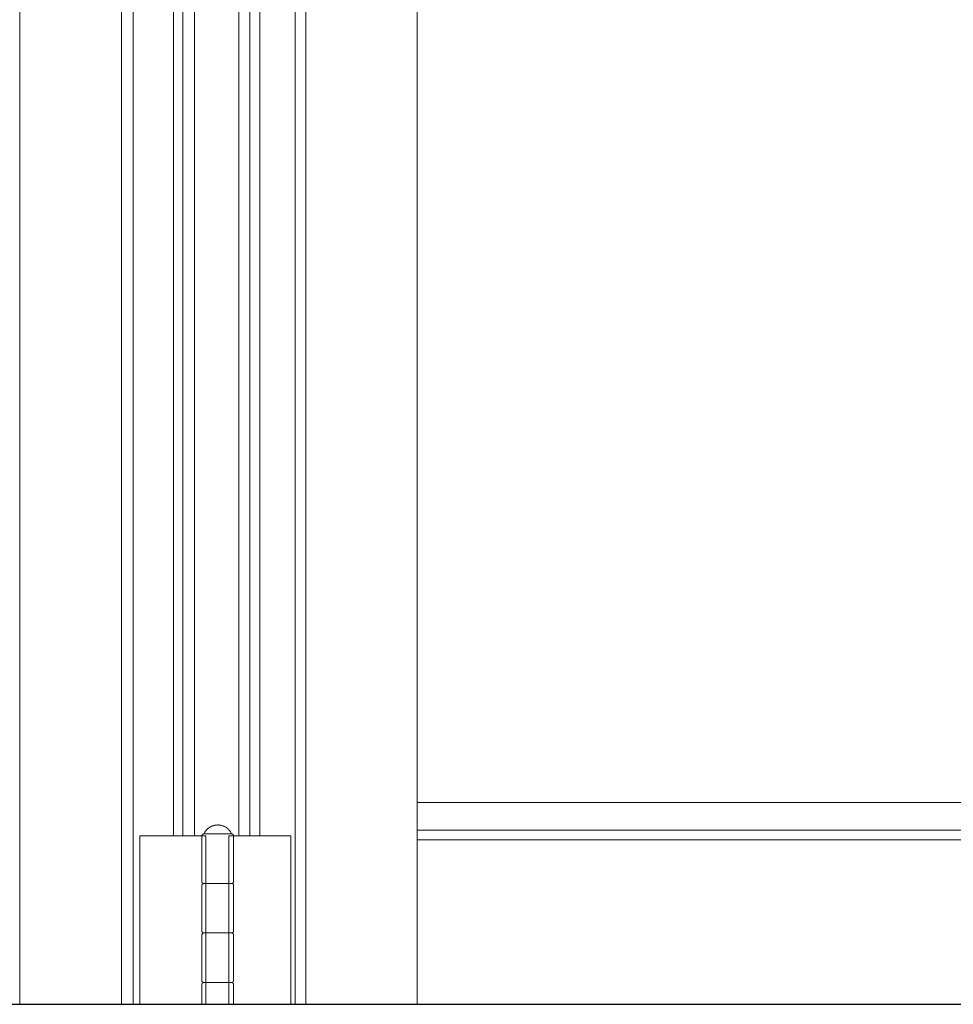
# Model space of a CAD drawing. Header units: inches. Extents: x 424 to 2043, y -237 to 445.
# Tile 643 of 656: x 852.118 to 852.589, y 216.697 to 217.194. Entities that reach past the tile are written whole.
import ezdxf

# ---------------------------------------------------------------- set-up
doc = ezdxf.new("R2010")
doc.units = ezdxf.units.IN
doc.header["$MEASUREMENT"] = 0
doc.layers.add('A-DOOR', color=31, linetype='Continuous', lineweight=9)
doc.layers.add('A-GENM', color=13, linetype='Continuous', lineweight=9)

# ---------------------------------------------------------------- blocks, each defined once
blk = doc.blocks.new('Generic Models 1 - Generic Models 1-135348-Section 1')
at = {"layer": 'A-GENM', "lineweight": 25}
blk.add_line((-144.43067, 1.6), (-119.66777, 1.6), dxfattribs=at)
blk = doc.blocks.new('5-panel_Bi-fold_external_door_10806 - Type 1-225860-Section 1')
at = {"layer": 'A-DOOR'}
for p, q in [((-124.76901, 1.6), (-124.76901, 4.33776)), ((-124.71766, 1.6), (-124.71766, 4.33776)), ((-124.71176, 4.33776), (-124.71176, 1.6)), ((-124.63001, 1.6), (-124.63001, 4.33776)), ((-124.6246, 4.33776), (-124.6246, 1.6)), ((-124.56857, 4.33776), (-124.56857, 1.6)), ((-124.69143, 1.685), (-124.69143, 4.25)), ((-124.6867, 1.685), (-124.6867, 4.25)), ((-124.6808, 1.685), (-124.6808, 4.25)), ((-124.65838, 4.25), (-124.65838, 1.685)), ((-124.65297, 4.25), (-124.65297, 1.685)), ((-124.64781, 4.25), (-124.64781, 1.685)), ((-124.56857, 1.70176), (-123.96726, 1.70176)), ((-124.70841, 1.685), (-124.70672, 1.685)), ((-124.70841, 1.6), (-124.70841, 1.685)), ((-124.70672, 1.685), (-124.7046, 1.685)), ((-124.7046, 1.685), (-124.69302, 1.685)), ((-124.69302, 1.685), (-124.69069, 1.685)), ((-124.69069, 1.685), (-124.68836, 1.685)), ((-124.68836, 1.685), (-124.6867, 1.685)), ((-124.6867, 1.685), (-124.6808, 1.685)), ((-124.6808, 1.685), (-124.67517, 1.685)), ((-124.6771, 1.685), (-124.6771, 1.662)), ((-124.67531, 1.686), (-124.66941, 1.686)), ((-124.67517, 1.685), (-124.67517, 1.6)), ((-124.66941, 1.686), (-124.66289, 1.686)), ((-124.66351, 1.685), (-124.65838, 1.685)), ((-124.66351, 1.6), (-124.66351, 1.685)), ((-124.6611, 1.662), (-124.6611, 1.685)), ((-124.65838, 1.685), (-124.65297, 1.685)), ((-124.65297, 1.685), (-124.65143, 1.685)), ((-124.65143, 1.685), (-124.64913, 1.685)), ((-124.64913, 1.685), (-124.64683, 1.685)), ((-124.64683, 1.685), (-124.63622, 1.685)), ((-124.63622, 1.685), (-124.6341, 1.685)), ((-124.6341, 1.685), (-124.63225, 1.685)), ((-124.63225, 1.685), (-124.63225, 1.6)), ((-124.56857, 1.68791), (-123.9579, 1.68791)), ((-124.56857, 1.68294), (-123.95784, 1.68294)), ((-124.6771, 1.66), (-124.6771, 1.637)), ((-124.67531, 1.661), (-124.66879, 1.661)), ((-124.66941, 1.661), (-124.67523, 1.661)), ((-124.66427, 1.661), (-124.66941, 1.661)), ((-124.66879, 1.661), (-124.66328, 1.661)), ((-124.6611, 1.637), (-124.6611, 1.66)), ((-124.6771, 1.635), (-124.6771, 1.612)), ((-124.67531, 1.636), (-124.66879, 1.636)), ((-124.66941, 1.636), (-124.67523, 1.636)), ((-124.66427, 1.636), (-124.66941, 1.636)), ((-124.66879, 1.636), (-124.66328, 1.636)), ((-124.6611, 1.612), (-124.6611, 1.635)), ((-124.6771, 1.61), (-124.6771, 1.6)), ((-124.67531, 1.611), (-124.66879, 1.611)), ((-124.66941, 1.611), (-124.67523, 1.611)), ((-124.66427, 1.611), (-124.66941, 1.611)), ((-124.66879, 1.611), (-124.66328, 1.611)), ((-124.6611, 1.6), (-124.6611, 1.61))]:
    blk.add_line(p, q, dxfattribs=at)
at = {"layer": 'A-DOOR', "flags": 128}
for points in [[(-124.6761, 1.686), (-124.67597, 1.68628), (-124.67582, 1.68655), (-124.67567, 1.68682), (-124.6755, 1.68707), (-124.67532, 1.68733), (-124.67514, 1.68757), (-124.67494, 1.68781), (-124.67474, 1.68804), (-124.67453, 1.68826), (-124.6743, 1.68847), (-124.67407, 1.68868), (-124.67383, 1.68887), (-124.67359, 1.68906), (-124.67333, 1.68923), (-124.67307, 1.68939), (-124.67281, 1.68955), (-124.67253, 1.68969), (-124.67226, 1.68982), (-124.67197, 1.68994), (-124.67168, 1.69005), (-124.67139, 1.69015), (-124.6711, 1.69024), (-124.6708, 1.69031), (-124.6705, 1.69037), (-124.67019, 1.69042), (-124.66989, 1.69046), (-124.66958, 1.69048), (-124.66927, 1.6905), (-124.6691, 1.6905)], [(-124.6691, 1.6905), (-124.66879, 1.69049), (-124.66848, 1.69048), (-124.66818, 1.69044), (-124.66787, 1.6904), (-124.66757, 1.69035), (-124.66727, 1.69028), (-124.66697, 1.6902), (-124.66668, 1.69011), (-124.66639, 1.69001), (-124.6661, 1.68989), (-124.66582, 1.68977), (-124.66555, 1.68963), (-124.66528, 1.68948), (-124.66501, 1.68932), (-124.66475, 1.68916), (-124.6645, 1.68898), (-124.66426, 1.68879), (-124.66403, 1.68859), (-124.6638, 1.68838), (-124.66358, 1.68817), (-124.66337, 1.68794), (-124.66317, 1.68771), (-124.66298, 1.68747), (-124.6628, 1.68722), (-124.66262, 1.68696), (-124.66246, 1.6867), (-124.66231, 1.68643), (-124.66217, 1.68616), (-124.6621, 1.686)], [(-124.6771, 1.685), (-124.6771, 1.68504), (-124.6771, 1.68508), (-124.67709, 1.68512), (-124.67709, 1.68516), (-124.67708, 1.6852), (-124.67707, 1.68524), (-124.67706, 1.68528), (-124.67705, 1.68531), (-124.67703, 1.68535), (-124.67702, 1.68539), (-124.677, 1.68543), (-124.67699, 1.68546), (-124.67697, 1.6855), (-124.67695, 1.68553), (-124.67692, 1.68556), (-124.6769, 1.6856), (-124.67688, 1.68563), (-124.67685, 1.68566), (-124.67682, 1.68569), (-124.6768, 1.68572), (-124.67677, 1.68574), (-124.67674, 1.68577), (-124.6767, 1.6858), (-124.67667, 1.68582), (-124.67664, 1.68584), (-124.67661, 1.68586), (-124.67657, 1.68588), (-124.67653, 1.6859), (-124.6765, 1.68592), (-124.67646, 1.68593), (-124.67642, 1.68595), (-124.67639, 1.68596), (-124.67635, 1.68597), (-124.67631, 1.68598), (-124.67627, 1.68599), (-124.67623, 1.68599), (-124.67619, 1.686), (-124.67615, 1.686), (-124.67611, 1.686), (-124.6761, 1.686)], [(-124.66941, 1.686), (-124.66968, 1.686), (-124.66996, 1.686), (-124.67024, 1.686), (-124.67052, 1.686), (-124.67079, 1.686), (-124.67106, 1.686), (-124.67133, 1.686), (-124.67159, 1.686), (-124.67185, 1.686), (-124.6721, 1.686), (-124.67235, 1.686), (-124.6726, 1.686), (-124.67284, 1.686), (-124.67307, 1.686), (-124.6733, 1.686), (-124.67352, 1.686), (-124.67373, 1.686), (-124.67394, 1.686), (-124.67414, 1.686), (-124.67433, 1.686), (-124.67451, 1.686), (-124.67468, 1.686), (-124.67485, 1.686), (-124.675, 1.686), (-124.67515, 1.686), (-124.67528, 1.686), (-124.67541, 1.686), (-124.67553, 1.686), (-124.67563, 1.686), (-124.67573, 1.686), (-124.67581, 1.686), (-124.67589, 1.686), (-124.67595, 1.686), (-124.676, 1.686), (-124.67604, 1.686), (-124.67607, 1.686), (-124.67609, 1.686), (-124.6761, 1.686)], [(-124.6761, 1.686), (-124.67609, 1.686), (-124.67608, 1.686), (-124.67605, 1.686), (-124.67601, 1.686), (-124.67596, 1.686), (-124.6759, 1.686), (-124.67583, 1.686), (-124.67574, 1.686), (-124.67565, 1.686), (-124.67555, 1.686), (-124.67543, 1.686), (-124.67531, 1.686), (-124.67517, 1.686), (-124.67503, 1.686), (-124.67488, 1.686), (-124.67471, 1.686), (-124.67454, 1.686)], [(-124.6621, 1.686), (-124.6621, 1.686), (-124.66212, 1.686), (-124.66215, 1.686), (-124.66219, 1.686), (-124.66224, 1.686), (-124.6623, 1.686), (-124.66237, 1.686), (-124.66245, 1.686), (-124.66255, 1.686), (-124.66265, 1.686), (-124.66277, 1.686), (-124.66289, 1.686), (-124.66302, 1.686), (-124.66317, 1.686), (-124.66332, 1.686), (-124.66348, 1.686), (-124.66366, 1.686), (-124.66384, 1.686), (-124.66403, 1.686), (-124.66422, 1.686), (-124.66443, 1.686), (-124.66464, 1.686), (-124.66486, 1.686), (-124.66508, 1.686), (-124.66532, 1.686), (-124.66556, 1.686), (-124.6658, 1.686), (-124.66605, 1.686), (-124.6663, 1.686), (-124.66656, 1.686), (-124.66683, 1.686), (-124.66709, 1.686), (-124.66736, 1.686), (-124.66763, 1.686), (-124.66791, 1.686), (-124.66819, 1.686), (-124.66846, 1.686), (-124.66874, 1.686), (-124.66902, 1.686), (-124.6693, 1.686), (-124.66941, 1.686)], [(-124.66351, 1.686), (-124.66335, 1.686), (-124.66319, 1.686), (-124.66305, 1.686), (-124.66291, 1.686), (-124.66279, 1.686), (-124.66267, 1.686), (-124.66257, 1.686), (-124.66247, 1.686), (-124.66239, 1.686), (-124.66231, 1.686), (-124.66225, 1.686), (-124.6622, 1.686), (-124.66216, 1.686), (-124.66213, 1.686), (-124.66211, 1.686), (-124.6621, 1.686)], [(-124.6621, 1.686), (-124.66206, 1.686), (-124.66202, 1.686), (-124.66198, 1.68599), (-124.66194, 1.68599), (-124.6619, 1.68598), (-124.66186, 1.68597), (-124.66182, 1.68596), (-124.66178, 1.68595), (-124.66175, 1.68594), (-124.66171, 1.68592), (-124.66167, 1.6859), (-124.66164, 1.68589), (-124.6616, 1.68587), (-124.66157, 1.68585), (-124.66153, 1.68583), (-124.6615, 1.6858), (-124.66147, 1.68578), (-124.66144, 1.68575), (-124.66141, 1.68572), (-124.66138, 1.6857), (-124.66135, 1.68567), (-124.66133, 1.68564), (-124.6613, 1.68561), (-124.66128, 1.68557), (-124.66126, 1.68554), (-124.66124, 1.68551), (-124.66122, 1.68547), (-124.6612, 1.68544), (-124.66118, 1.6854), (-124.66117, 1.68536), (-124.66115, 1.68532), (-124.66114, 1.68529), (-124.66113, 1.68525), (-124.66112, 1.68521), (-124.66111, 1.68517), (-124.66111, 1.68513), (-124.6611, 1.68509), (-124.6611, 1.68505), (-124.6611, 1.68501), (-124.6611, 1.685)], [(-124.6761, 1.661), (-124.67614, 1.661), (-124.67618, 1.661), (-124.67622, 1.66101), (-124.67626, 1.66101), (-124.6763, 1.66102), (-124.67634, 1.66103), (-124.67638, 1.66104), (-124.67641, 1.66105), (-124.67645, 1.66106), (-124.67649, 1.66108), (-124.67652, 1.6611), (-124.67656, 1.66111), (-124.6766, 1.66113), (-124.67663, 1.66115), (-124.67666, 1.66117), (-124.6767, 1.6612), (-124.67673, 1.66122), (-124.67676, 1.66125), (-124.67679, 1.66128), (-124.67682, 1.6613), (-124.67684, 1.66133), (-124.67687, 1.66136), (-124.67689, 1.66139), (-124.67692, 1.66143), (-124.67694, 1.66146), (-124.67696, 1.66149), (-124.67698, 1.66153), (-124.677, 1.66156), (-124.67702, 1.6616), (-124.67703, 1.66164), (-124.67704, 1.66168), (-124.67706, 1.66171), (-124.67707, 1.66175), (-124.67708, 1.66179), (-124.67708, 1.66183), (-124.67709, 1.66187), (-124.67709, 1.66191), (-124.6771, 1.66195), (-124.6771, 1.66199), (-124.6771, 1.662)], [(-124.6771, 1.66), (-124.6771, 1.66004), (-124.6771, 1.66008), (-124.67709, 1.66012), (-124.67709, 1.66016), (-124.67708, 1.6602), (-124.67707, 1.66024), (-124.67706, 1.66028), (-124.67705, 1.66031), (-124.67703, 1.66035), (-124.67702, 1.66039), (-124.677, 1.66043), (-124.67699, 1.66046), (-124.67697, 1.6605), (-124.67695, 1.66053), (-124.67692, 1.66056), (-124.6769, 1.6606), (-124.67688, 1.66063), (-124.67685, 1.66066), (-124.67682, 1.66069), (-124.6768, 1.66072), (-124.67677, 1.66074), (-124.67674, 1.66077), (-124.6767, 1.6608), (-124.67667, 1.66082), (-124.67664, 1.66084), (-124.67661, 1.66086), (-124.67657, 1.66088), (-124.67653, 1.6609), (-124.6765, 1.66092), (-124.67646, 1.66093), (-124.67642, 1.66095), (-124.67639, 1.66096), (-124.67635, 1.66097), (-124.67631, 1.66098), (-124.67627, 1.66099), (-124.67623, 1.66099), (-124.67619, 1.661), (-124.67615, 1.661), (-124.67611, 1.661), (-124.6761, 1.661)], [(-124.66941, 1.661), (-124.66968, 1.661), (-124.66996, 1.661), (-124.67024, 1.661), (-124.67052, 1.661), (-124.67079, 1.661), (-124.67106, 1.661), (-124.67133, 1.661), (-124.67159, 1.661), (-124.67185, 1.661), (-124.6721, 1.661), (-124.67235, 1.661), (-124.6726, 1.661), (-124.67284, 1.661), (-124.67307, 1.661), (-124.6733, 1.661), (-124.67352, 1.661), (-124.67373, 1.661), (-124.67394, 1.661), (-124.67414, 1.661), (-124.67433, 1.661), (-124.67451, 1.661), (-124.67468, 1.661), (-124.67485, 1.661), (-124.675, 1.661), (-124.67515, 1.661), (-124.67528, 1.661), (-124.67541, 1.661), (-124.67553, 1.661), (-124.67563, 1.661), (-124.67573, 1.661), (-124.67581, 1.661), (-124.67589, 1.661), (-124.67595, 1.661), (-124.676, 1.661), (-124.67604, 1.661), (-124.67607, 1.661), (-124.67609, 1.661), (-124.6761, 1.661)], [(-124.6761, 1.661), (-124.67609, 1.661), (-124.67608, 1.661), (-124.67605, 1.661), (-124.67601, 1.661), (-124.67596, 1.661), (-124.6759, 1.661), (-124.67583, 1.661), (-124.67574, 1.661), (-124.67565, 1.661), (-124.67555, 1.661), (-124.67543, 1.661), (-124.67531, 1.661), (-124.67517, 1.661), (-124.67503, 1.661), (-124.67488, 1.661), (-124.67471, 1.661), (-124.67454, 1.661), (-124.67436, 1.661), (-124.67417, 1.661), (-124.67398, 1.661), (-124.67377, 1.661), (-124.67356, 1.661), (-124.67334, 1.661), (-124.67311, 1.661), (-124.67288, 1.661), (-124.67264, 1.661), (-124.6724, 1.661), (-124.67215, 1.661), (-124.67189, 1.661), (-124.67164, 1.661), (-124.67137, 1.661), (-124.67111, 1.661), (-124.67084, 1.661), (-124.67056, 1.661), (-124.67029, 1.661), (-124.67001, 1.661), (-124.66973, 1.661), (-124.66945, 1.661), (-124.66917, 1.661), (-124.66889, 1.661), (-124.66879, 1.661)], [(-124.66879, 1.661), (-124.66907, 1.661), (-124.66935, 1.661), (-124.66963, 1.661), (-124.66991, 1.661), (-124.67019, 1.661), (-124.67046, 1.661), (-124.67074, 1.661), (-124.67101, 1.661), (-124.67128, 1.661), (-124.67154, 1.661), (-124.6718, 1.661), (-124.67206, 1.661), (-124.67231, 1.661), (-124.67255, 1.661), (-124.6728, 1.661), (-124.67303, 1.661), (-124.67326, 1.661), (-124.67348, 1.661), (-124.6737, 1.661), (-124.6739, 1.661), (-124.6741, 1.661), (-124.67429, 1.661), (-124.67448, 1.661), (-124.67465, 1.661), (-124.67482, 1.661), (-124.67498, 1.661), (-124.67512, 1.661), (-124.67526, 1.661), (-124.67539, 1.661), (-124.67551, 1.661), (-124.67561, 1.661), (-124.67571, 1.661), (-124.6758, 1.661), (-124.67587, 1.661), (-124.67594, 1.661), (-124.67599, 1.661), (-124.67604, 1.661), (-124.67607, 1.661), (-124.67609, 1.661), (-124.6761, 1.661)], [(-124.6761, 1.661), (-124.67609, 1.661), (-124.67608, 1.661), (-124.67605, 1.661), (-124.67601, 1.661), (-124.67596, 1.661), (-124.6759, 1.661), (-124.67583, 1.661), (-124.67574, 1.661), (-124.67565, 1.661), (-124.67555, 1.661), (-124.67543, 1.661), (-124.67531, 1.661), (-124.67517, 1.661), (-124.67503, 1.661), (-124.67488, 1.661), (-124.67471, 1.661), (-124.67454, 1.661), (-124.67436, 1.661), (-124.67417, 1.661), (-124.67398, 1.661), (-124.67377, 1.661), (-124.67356, 1.661), (-124.67334, 1.661), (-124.67311, 1.661), (-124.67288, 1.661), (-124.67264, 1.661), (-124.6724, 1.661), (-124.67215, 1.661), (-124.67189, 1.661), (-124.67164, 1.661), (-124.67137, 1.661), (-124.67111, 1.661), (-124.67084, 1.661), (-124.67056, 1.661), (-124.67029, 1.661), (-124.67001, 1.661), (-124.66973, 1.661), (-124.66945, 1.661), (-124.66941, 1.661)], [(-124.6621, 1.661), (-124.6621, 1.661), (-124.66212, 1.661), (-124.66215, 1.661), (-124.66219, 1.661), (-124.66224, 1.661), (-124.6623, 1.661), (-124.66237, 1.661), (-124.66245, 1.661), (-124.66255, 1.661), (-124.66265, 1.661), (-124.66277, 1.661), (-124.66289, 1.661), (-124.66302, 1.661), (-124.66317, 1.661), (-124.66332, 1.661), (-124.66348, 1.661), (-124.66366, 1.661), (-124.66384, 1.661), (-124.66403, 1.661), (-124.66422, 1.661), (-124.66443, 1.661), (-124.66464, 1.661), (-124.66486, 1.661), (-124.66508, 1.661), (-124.66532, 1.661), (-124.66556, 1.661), (-124.6658, 1.661), (-124.66605, 1.661), (-124.6663, 1.661), (-124.66656, 1.661), (-124.66683, 1.661), (-124.66709, 1.661), (-124.66736, 1.661), (-124.66763, 1.661), (-124.66791, 1.661), (-124.66819, 1.661), (-124.66846, 1.661), (-124.66874, 1.661), (-124.66902, 1.661), (-124.6693, 1.661), (-124.66941, 1.661)], [(-124.66941, 1.661), (-124.66913, 1.661), (-124.66885, 1.661), (-124.66857, 1.661), (-124.66829, 1.661), (-124.66801, 1.661), (-124.66773, 1.661), (-124.66746, 1.661), (-124.66719, 1.661), (-124.66692, 1.661), (-124.66666, 1.661), (-124.6664, 1.661), (-124.66614, 1.661), (-124.66589, 1.661), (-124.66564, 1.661), (-124.6654, 1.661), (-124.66517, 1.661), (-124.66494, 1.661), (-124.66472, 1.661), (-124.6645, 1.661), (-124.6643, 1.661), (-124.6641, 1.661), (-124.6639, 1.661), (-124.66372, 1.661), (-124.66355, 1.661), (-124.66338, 1.661), (-124.66322, 1.661), (-124.66308, 1.661), (-124.66294, 1.661), (-124.66281, 1.661), (-124.66269, 1.661), (-124.66258, 1.661), (-124.66249, 1.661), (-124.6624, 1.661), (-124.66232, 1.661), (-124.66226, 1.661), (-124.66221, 1.661), (-124.66216, 1.661), (-124.66213, 1.661), (-124.66211, 1.661), (-124.6621, 1.661)], [(-124.66879, 1.661), (-124.66851, 1.661), (-124.66824, 1.661), (-124.66796, 1.661), (-124.66768, 1.661), (-124.66741, 1.661), (-124.66714, 1.661), (-124.66687, 1.661), (-124.66661, 1.661), (-124.66635, 1.661), (-124.66609, 1.661), (-124.66584, 1.661), (-124.6656, 1.661), (-124.66536, 1.661), (-124.66513, 1.661), (-124.6649, 1.661), (-124.66468, 1.661), (-124.66446, 1.661), (-124.66426, 1.661), (-124.66406, 1.661), (-124.66387, 1.661), (-124.66369, 1.661), (-124.66351, 1.661)], [(-124.66348, 1.661), (-124.66366, 1.661), (-124.66384, 1.661), (-124.66403, 1.661), (-124.66422, 1.661), (-124.66443, 1.661), (-124.66464, 1.661), (-124.66486, 1.661), (-124.66508, 1.661), (-124.66532, 1.661), (-124.66556, 1.661), (-124.6658, 1.661), (-124.66605, 1.661), (-124.6663, 1.661), (-124.66656, 1.661), (-124.66683, 1.661), (-124.66709, 1.661), (-124.66736, 1.661), (-124.66763, 1.661), (-124.66791, 1.661), (-124.66819, 1.661), (-124.66846, 1.661), (-124.66874, 1.661), (-124.66879, 1.661)], [(-124.6621, 1.661), (-124.6621, 1.661), (-124.66212, 1.661), (-124.66215, 1.661), (-124.66219, 1.661), (-124.66224, 1.661), (-124.6623, 1.661), (-124.66237, 1.661), (-124.66245, 1.661), (-124.66255, 1.661), (-124.66265, 1.661), (-124.66277, 1.661), (-124.66289, 1.661), (-124.66302, 1.661), (-124.66317, 1.661)], [(-124.66305, 1.661), (-124.66291, 1.661), (-124.66279, 1.661), (-124.66267, 1.661), (-124.66257, 1.661), (-124.66247, 1.661), (-124.66239, 1.661), (-124.66231, 1.661), (-124.66225, 1.661), (-124.6622, 1.661), (-124.66216, 1.661), (-124.66213, 1.661), (-124.66211, 1.661), (-124.6621, 1.661)], [(-124.6611, 1.662), (-124.6611, 1.66196), (-124.6611, 1.66192), (-124.66111, 1.66188), (-124.66111, 1.66184), (-124.66112, 1.6618), (-124.66113, 1.66176), (-124.66114, 1.66172), (-124.66115, 1.66169), (-124.66116, 1.66165), (-124.66118, 1.66161), (-124.66119, 1.66157), (-124.66121, 1.66154), (-124.66123, 1.6615), (-124.66125, 1.66147), (-124.66127, 1.66144), (-124.6613, 1.6614), (-124.66132, 1.66137), (-124.66135, 1.66134), (-124.66137, 1.66131), (-124.6614, 1.66128), (-124.66143, 1.66126), (-124.66146, 1.66123), (-124.66149, 1.6612), (-124.66153, 1.66118), (-124.66156, 1.66116), (-124.66159, 1.66114), (-124.66163, 1.66112), (-124.66166, 1.6611), (-124.6617, 1.66108), (-124.66174, 1.66107), (-124.66177, 1.66105), (-124.66181, 1.66104), (-124.66185, 1.66103), (-124.66189, 1.66102), (-124.66193, 1.66101), (-124.66197, 1.66101), (-124.66201, 1.661), (-124.66205, 1.661), (-124.66209, 1.661), (-124.6621, 1.661)], [(-124.6621, 1.661), (-124.66206, 1.661), (-124.66202, 1.661), (-124.66198, 1.66099), (-124.66194, 1.66099), (-124.6619, 1.66098), (-124.66186, 1.66097), (-124.66182, 1.66096), (-124.66178, 1.66095), (-124.66175, 1.66094), (-124.66171, 1.66092), (-124.66167, 1.6609), (-124.66164, 1.66089), (-124.6616, 1.66087), (-124.66157, 1.66085), (-124.66153, 1.66083), (-124.6615, 1.6608), (-124.66147, 1.66078), (-124.66144, 1.66075), (-124.66141, 1.66072), (-124.66138, 1.6607), (-124.66135, 1.66067), (-124.66133, 1.66064), (-124.6613, 1.66061), (-124.66128, 1.66057), (-124.66126, 1.66054), (-124.66124, 1.66051), (-124.66122, 1.66047), (-124.6612, 1.66044), (-124.66118, 1.6604), (-124.66117, 1.66036), (-124.66115, 1.66032), (-124.66114, 1.66029), (-124.66113, 1.66025), (-124.66112, 1.66021), (-124.66111, 1.66017), (-124.66111, 1.66013), (-124.6611, 1.66009), (-124.6611, 1.66005), (-124.6611, 1.66001), (-124.6611, 1.66)], [(-124.6761, 1.636), (-124.67614, 1.636), (-124.67618, 1.636), (-124.67622, 1.63601), (-124.67626, 1.63601), (-124.6763, 1.63602), (-124.67634, 1.63603), (-124.67638, 1.63604), (-124.67641, 1.63605), (-124.67645, 1.63606), (-124.67649, 1.63608), (-124.67652, 1.6361), (-124.67656, 1.63611), (-124.6766, 1.63613), (-124.67663, 1.63615), (-124.67666, 1.63617), (-124.6767, 1.6362), (-124.67673, 1.63622), (-124.67676, 1.63625), (-124.67679, 1.63628), (-124.67682, 1.6363), (-124.67684, 1.63633), (-124.67687, 1.63636), (-124.67689, 1.63639), (-124.67692, 1.63643), (-124.67694, 1.63646), (-124.67696, 1.63649), (-124.67698, 1.63653), (-124.677, 1.63656), (-124.67702, 1.6366), (-124.67703, 1.63664), (-124.67704, 1.63668), (-124.67706, 1.63671), (-124.67707, 1.63675), (-124.67708, 1.63679), (-124.67708, 1.63683), (-124.67709, 1.63687), (-124.67709, 1.63691), (-124.6771, 1.63695), (-124.6771, 1.63699), (-124.6771, 1.637)], [(-124.6771, 1.635), (-124.6771, 1.63504), (-124.6771, 1.63508), (-124.67709, 1.63512), (-124.67709, 1.63516), (-124.67708, 1.6352), (-124.67707, 1.63524), (-124.67706, 1.63528), (-124.67705, 1.63531), (-124.67703, 1.63535), (-124.67702, 1.63539), (-124.677, 1.63543), (-124.67699, 1.63546), (-124.67697, 1.6355), (-124.67695, 1.63553), (-124.67692, 1.63556), (-124.6769, 1.6356), (-124.67688, 1.63563), (-124.67685, 1.63566), (-124.67682, 1.63569), (-124.6768, 1.63572), (-124.67677, 1.63574), (-124.67674, 1.63577), (-124.6767, 1.6358), (-124.67667, 1.63582), (-124.67664, 1.63584), (-124.67661, 1.63586), (-124.67657, 1.63588), (-124.67653, 1.6359), (-124.6765, 1.63592), (-124.67646, 1.63593), (-124.67642, 1.63595), (-124.67639, 1.63596), (-124.67635, 1.63597), (-124.67631, 1.63598), (-124.67627, 1.63599), (-124.67623, 1.63599), (-124.67619, 1.636), (-124.67615, 1.636), (-124.67611, 1.636), (-124.6761, 1.636)], [(-124.66941, 1.636), (-124.66968, 1.636), (-124.66996, 1.636), (-124.67024, 1.636), (-124.67052, 1.636), (-124.67079, 1.636), (-124.67106, 1.636), (-124.67133, 1.636), (-124.67159, 1.636), (-124.67185, 1.636), (-124.6721, 1.636), (-124.67235, 1.636), (-124.6726, 1.636), (-124.67284, 1.636), (-124.67307, 1.636), (-124.6733, 1.636), (-124.67352, 1.636), (-124.67373, 1.636), (-124.67394, 1.636), (-124.67414, 1.636), (-124.67433, 1.636), (-124.67451, 1.636), (-124.67468, 1.636), (-124.67485, 1.636), (-124.675, 1.636), (-124.67515, 1.636), (-124.67528, 1.636), (-124.67541, 1.636), (-124.67553, 1.636), (-124.67563, 1.636), (-124.67573, 1.636), (-124.67581, 1.636), (-124.67589, 1.636), (-124.67595, 1.636), (-124.676, 1.636), (-124.67604, 1.636), (-124.67607, 1.636), (-124.67609, 1.636), (-124.6761, 1.636)], [(-124.6761, 1.636), (-124.67609, 1.636), (-124.67608, 1.636), (-124.67605, 1.636), (-124.67601, 1.636), (-124.67596, 1.636), (-124.6759, 1.636), (-124.67583, 1.636), (-124.67574, 1.636), (-124.67565, 1.636), (-124.67555, 1.636), (-124.67543, 1.636), (-124.67531, 1.636), (-124.67517, 1.636), (-124.67503, 1.636), (-124.67488, 1.636), (-124.67471, 1.636), (-124.67454, 1.636), (-124.67436, 1.636), (-124.67417, 1.636), (-124.67398, 1.636), (-124.67377, 1.636), (-124.67356, 1.636), (-124.67334, 1.636), (-124.67311, 1.636), (-124.67288, 1.636), (-124.67264, 1.636), (-124.6724, 1.636), (-124.67215, 1.636), (-124.67189, 1.636), (-124.67164, 1.636), (-124.67137, 1.636), (-124.67111, 1.636), (-124.67084, 1.636), (-124.67056, 1.636), (-124.67029, 1.636), (-124.67001, 1.636), (-124.66973, 1.636), (-124.66945, 1.636), (-124.66917, 1.636), (-124.66889, 1.636), (-124.66879, 1.636)], [(-124.66879, 1.636), (-124.66907, 1.636), (-124.66935, 1.636), (-124.66963, 1.636), (-124.66991, 1.636), (-124.67019, 1.636), (-124.67046, 1.636), (-124.67074, 1.636), (-124.67101, 1.636), (-124.67128, 1.636), (-124.67154, 1.636), (-124.6718, 1.636), (-124.67206, 1.636), (-124.67231, 1.636), (-124.67255, 1.636), (-124.6728, 1.636), (-124.67303, 1.636), (-124.67326, 1.636), (-124.67348, 1.636), (-124.6737, 1.636), (-124.6739, 1.636), (-124.6741, 1.636), (-124.67429, 1.636), (-124.67448, 1.636), (-124.67465, 1.636), (-124.67482, 1.636), (-124.67498, 1.636), (-124.67512, 1.636), (-124.67526, 1.636), (-124.67539, 1.636), (-124.67551, 1.636), (-124.67561, 1.636), (-124.67571, 1.636), (-124.6758, 1.636), (-124.67587, 1.636), (-124.67594, 1.636), (-124.67599, 1.636), (-124.67604, 1.636), (-124.67607, 1.636), (-124.67609, 1.636), (-124.6761, 1.636)], [(-124.6761, 1.636), (-124.67609, 1.636), (-124.67608, 1.636), (-124.67605, 1.636), (-124.67601, 1.636), (-124.67596, 1.636), (-124.6759, 1.636), (-124.67583, 1.636), (-124.67574, 1.636), (-124.67565, 1.636), (-124.67555, 1.636), (-124.67543, 1.636), (-124.67531, 1.636), (-124.67517, 1.636), (-124.67503, 1.636), (-124.67488, 1.636), (-124.67471, 1.636), (-124.67454, 1.636), (-124.67436, 1.636), (-124.67417, 1.636), (-124.67398, 1.636), (-124.67377, 1.636), (-124.67356, 1.636), (-124.67334, 1.636), (-124.67311, 1.636), (-124.67288, 1.636), (-124.67264, 1.636), (-124.6724, 1.636), (-124.67215, 1.636), (-124.67189, 1.636), (-124.67164, 1.636), (-124.67137, 1.636), (-124.67111, 1.636), (-124.67084, 1.636), (-124.67056, 1.636), (-124.67029, 1.636), (-124.67001, 1.636), (-124.66973, 1.636), (-124.66945, 1.636), (-124.66941, 1.636)], [(-124.6621, 1.636), (-124.6621, 1.636), (-124.66212, 1.636), (-124.66215, 1.636), (-124.66219, 1.636), (-124.66224, 1.636), (-124.6623, 1.636), (-124.66237, 1.636), (-124.66245, 1.636), (-124.66255, 1.636), (-124.66265, 1.636), (-124.66277, 1.636), (-124.66289, 1.636), (-124.66302, 1.636), (-124.66317, 1.636), (-124.66332, 1.636), (-124.66348, 1.636), (-124.66366, 1.636), (-124.66384, 1.636), (-124.66403, 1.636), (-124.66422, 1.636), (-124.66443, 1.636), (-124.66464, 1.636), (-124.66486, 1.636), (-124.66508, 1.636), (-124.66532, 1.636), (-124.66556, 1.636), (-124.6658, 1.636), (-124.66605, 1.636), (-124.6663, 1.636), (-124.66656, 1.636), (-124.66683, 1.636), (-124.66709, 1.636), (-124.66736, 1.636), (-124.66763, 1.636), (-124.66791, 1.636), (-124.66819, 1.636), (-124.66846, 1.636), (-124.66874, 1.636), (-124.66902, 1.636), (-124.6693, 1.636), (-124.66941, 1.636)], [(-124.66941, 1.636), (-124.66913, 1.636), (-124.66885, 1.636), (-124.66857, 1.636), (-124.66829, 1.636), (-124.66801, 1.636), (-124.66773, 1.636), (-124.66746, 1.636), (-124.66719, 1.636), (-124.66692, 1.636), (-124.66666, 1.636), (-124.6664, 1.636), (-124.66614, 1.636), (-124.66589, 1.636), (-124.66564, 1.636), (-124.6654, 1.636), (-124.66517, 1.636), (-124.66494, 1.636), (-124.66472, 1.636), (-124.6645, 1.636), (-124.6643, 1.636), (-124.6641, 1.636), (-124.6639, 1.636), (-124.66372, 1.636), (-124.66355, 1.636), (-124.66338, 1.636), (-124.66322, 1.636), (-124.66308, 1.636), (-124.66294, 1.636), (-124.66281, 1.636), (-124.66269, 1.636), (-124.66258, 1.636), (-124.66249, 1.636), (-124.6624, 1.636), (-124.66232, 1.636), (-124.66226, 1.636), (-124.66221, 1.636), (-124.66216, 1.636), (-124.66213, 1.636), (-124.66211, 1.636), (-124.6621, 1.636)], [(-124.66879, 1.636), (-124.66851, 1.636), (-124.66824, 1.636), (-124.66796, 1.636), (-124.66768, 1.636), (-124.66741, 1.636), (-124.66714, 1.636), (-124.66687, 1.636), (-124.66661, 1.636), (-124.66635, 1.636), (-124.66609, 1.636), (-124.66584, 1.636), (-124.6656, 1.636), (-124.66536, 1.636), (-124.66513, 1.636), (-124.6649, 1.636), (-124.66468, 1.636), (-124.66446, 1.636), (-124.66426, 1.636), (-124.66406, 1.636), (-124.66387, 1.636), (-124.66369, 1.636), (-124.66351, 1.636)], [(-124.66348, 1.636), (-124.66366, 1.636), (-124.66384, 1.636), (-124.66403, 1.636), (-124.66422, 1.636), (-124.66443, 1.636), (-124.66464, 1.636), (-124.66486, 1.636), (-124.66508, 1.636), (-124.66532, 1.636), (-124.66556, 1.636), (-124.6658, 1.636), (-124.66605, 1.636), (-124.6663, 1.636), (-124.66656, 1.636), (-124.66683, 1.636), (-124.66709, 1.636), (-124.66736, 1.636), (-124.66763, 1.636), (-124.66791, 1.636), (-124.66819, 1.636), (-124.66846, 1.636), (-124.66874, 1.636), (-124.66879, 1.636)], [(-124.6621, 1.636), (-124.6621, 1.636), (-124.66212, 1.636), (-124.66215, 1.636), (-124.66219, 1.636), (-124.66224, 1.636), (-124.6623, 1.636), (-124.66237, 1.636), (-124.66245, 1.636), (-124.66255, 1.636), (-124.66265, 1.636), (-124.66277, 1.636), (-124.66289, 1.636), (-124.66302, 1.636), (-124.66317, 1.636)], [(-124.66305, 1.636), (-124.66291, 1.636), (-124.66279, 1.636), (-124.66267, 1.636), (-124.66257, 1.636), (-124.66247, 1.636), (-124.66239, 1.636), (-124.66231, 1.636), (-124.66225, 1.636), (-124.6622, 1.636), (-124.66216, 1.636), (-124.66213, 1.636), (-124.66211, 1.636), (-124.6621, 1.636)], [(-124.6611, 1.637), (-124.6611, 1.63696), (-124.6611, 1.63692), (-124.66111, 1.63688), (-124.66111, 1.63684), (-124.66112, 1.6368), (-124.66113, 1.63676), (-124.66114, 1.63672), (-124.66115, 1.63669), (-124.66116, 1.63665), (-124.66118, 1.63661), (-124.66119, 1.63657), (-124.66121, 1.63654), (-124.66123, 1.6365), (-124.66125, 1.63647), (-124.66127, 1.63644), (-124.6613, 1.6364), (-124.66132, 1.63637), (-124.66135, 1.63634), (-124.66137, 1.63631), (-124.6614, 1.63628), (-124.66143, 1.63626), (-124.66146, 1.63623), (-124.66149, 1.6362), (-124.66153, 1.63618), (-124.66156, 1.63616), (-124.66159, 1.63614), (-124.66163, 1.63612), (-124.66166, 1.6361), (-124.6617, 1.63608), (-124.66174, 1.63607), (-124.66177, 1.63605), (-124.66181, 1.63604), (-124.66185, 1.63603), (-124.66189, 1.63602), (-124.66193, 1.63601), (-124.66197, 1.63601), (-124.66201, 1.636), (-124.66205, 1.636), (-124.66209, 1.636), (-124.6621, 1.636)], [(-124.6621, 1.636), (-124.66206, 1.636), (-124.66202, 1.636), (-124.66198, 1.63599), (-124.66194, 1.63599), (-124.6619, 1.63598), (-124.66186, 1.63597), (-124.66182, 1.63596), (-124.66178, 1.63595), (-124.66175, 1.63594), (-124.66171, 1.63592), (-124.66167, 1.6359), (-124.66164, 1.63589), (-124.6616, 1.63587), (-124.66157, 1.63585), (-124.66153, 1.63583), (-124.6615, 1.6358), (-124.66147, 1.63578), (-124.66144, 1.63575), (-124.66141, 1.63572), (-124.66138, 1.6357), (-124.66135, 1.63567), (-124.66133, 1.63564), (-124.6613, 1.63561), (-124.66128, 1.63557), (-124.66126, 1.63554), (-124.66124, 1.63551), (-124.66122, 1.63547), (-124.6612, 1.63544), (-124.66118, 1.6354), (-124.66117, 1.63536), (-124.66115, 1.63532), (-124.66114, 1.63529), (-124.66113, 1.63525), (-124.66112, 1.63521), (-124.66111, 1.63517), (-124.66111, 1.63513), (-124.6611, 1.63509), (-124.6611, 1.63505), (-124.6611, 1.63501), (-124.6611, 1.635)], [(-124.6761, 1.611), (-124.67614, 1.611), (-124.67618, 1.611), (-124.67622, 1.61101), (-124.67626, 1.61101), (-124.6763, 1.61102), (-124.67634, 1.61103), (-124.67638, 1.61104), (-124.67641, 1.61105), (-124.67645, 1.61106), (-124.67649, 1.61108), (-124.67652, 1.6111), (-124.67656, 1.61111), (-124.6766, 1.61113), (-124.67663, 1.61115), (-124.67666, 1.61117), (-124.6767, 1.6112), (-124.67673, 1.61122), (-124.67676, 1.61125), (-124.67679, 1.61128), (-124.67682, 1.6113), (-124.67684, 1.61133), (-124.67687, 1.61136), (-124.67689, 1.61139), (-124.67692, 1.61143), (-124.67694, 1.61146), (-124.67696, 1.61149), (-124.67698, 1.61153), (-124.677, 1.61156), (-124.67702, 1.6116), (-124.67703, 1.61164), (-124.67704, 1.61168), (-124.67706, 1.61171), (-124.67707, 1.61175), (-124.67708, 1.61179), (-124.67708, 1.61183), (-124.67709, 1.61187), (-124.67709, 1.61191), (-124.6771, 1.61195), (-124.6771, 1.61199), (-124.6771, 1.612)], [(-124.6771, 1.61), (-124.6771, 1.61004), (-124.6771, 1.61008), (-124.67709, 1.61012), (-124.67709, 1.61016), (-124.67708, 1.6102), (-124.67707, 1.61024), (-124.67706, 1.61028), (-124.67705, 1.61031), (-124.67703, 1.61035), (-124.67702, 1.61039), (-124.677, 1.61043), (-124.67699, 1.61046), (-124.67697, 1.6105), (-124.67695, 1.61053), (-124.67692, 1.61056), (-124.6769, 1.6106), (-124.67688, 1.61063), (-124.67685, 1.61066), (-124.67682, 1.61069), (-124.6768, 1.61072), (-124.67677, 1.61074), (-124.67674, 1.61077), (-124.6767, 1.6108), (-124.67667, 1.61082), (-124.67664, 1.61084), (-124.67661, 1.61086), (-124.67657, 1.61088), (-124.67653, 1.6109), (-124.6765, 1.61092), (-124.67646, 1.61093), (-124.67642, 1.61095), (-124.67639, 1.61096), (-124.67635, 1.61097), (-124.67631, 1.61098), (-124.67627, 1.61099), (-124.67623, 1.61099), (-124.67619, 1.611), (-124.67615, 1.611), (-124.67611, 1.611), (-124.6761, 1.611)], [(-124.66941, 1.611), (-124.66968, 1.611), (-124.66996, 1.611), (-124.67024, 1.611), (-124.67052, 1.611), (-124.67079, 1.611), (-124.67106, 1.611), (-124.67133, 1.611), (-124.67159, 1.611), (-124.67185, 1.611), (-124.6721, 1.611), (-124.67235, 1.611), (-124.6726, 1.611), (-124.67284, 1.611), (-124.67307, 1.611), (-124.6733, 1.611), (-124.67352, 1.611), (-124.67373, 1.611), (-124.67394, 1.611), (-124.67414, 1.611), (-124.67433, 1.611), (-124.67451, 1.611), (-124.67468, 1.611), (-124.67485, 1.611), (-124.675, 1.611), (-124.67515, 1.611), (-124.67528, 1.611), (-124.67541, 1.611), (-124.67553, 1.611), (-124.67563, 1.611), (-124.67573, 1.611), (-124.67581, 1.611), (-124.67589, 1.611), (-124.67595, 1.611), (-124.676, 1.611), (-124.67604, 1.611), (-124.67607, 1.611), (-124.67609, 1.611), (-124.6761, 1.611)], [(-124.6761, 1.611), (-124.67609, 1.611), (-124.67608, 1.611), (-124.67605, 1.611), (-124.67601, 1.611), (-124.67596, 1.611), (-124.6759, 1.611), (-124.67583, 1.611), (-124.67574, 1.611), (-124.67565, 1.611), (-124.67555, 1.611), (-124.67543, 1.611), (-124.67531, 1.611), (-124.67517, 1.611), (-124.67503, 1.611), (-124.67488, 1.611), (-124.67471, 1.611), (-124.67454, 1.611), (-124.67436, 1.611), (-124.67417, 1.611), (-124.67398, 1.611), (-124.67377, 1.611), (-124.67356, 1.611), (-124.67334, 1.611), (-124.67311, 1.611), (-124.67288, 1.611), (-124.67264, 1.611), (-124.6724, 1.611), (-124.67215, 1.611), (-124.67189, 1.611), (-124.67164, 1.611), (-124.67137, 1.611), (-124.67111, 1.611), (-124.67084, 1.611), (-124.67056, 1.611), (-124.67029, 1.611), (-124.67001, 1.611), (-124.66973, 1.611), (-124.66945, 1.611), (-124.66917, 1.611), (-124.66889, 1.611), (-124.66879, 1.611)], [(-124.66879, 1.611), (-124.66907, 1.611), (-124.66935, 1.611), (-124.66963, 1.611), (-124.66991, 1.611), (-124.67019, 1.611), (-124.67046, 1.611), (-124.67074, 1.611), (-124.67101, 1.611), (-124.67128, 1.611), (-124.67154, 1.611), (-124.6718, 1.611), (-124.67206, 1.611), (-124.67231, 1.611), (-124.67255, 1.611), (-124.6728, 1.611), (-124.67303, 1.611), (-124.67326, 1.611), (-124.67348, 1.611), (-124.6737, 1.611), (-124.6739, 1.611), (-124.6741, 1.611), (-124.67429, 1.611), (-124.67448, 1.611), (-124.67465, 1.611), (-124.67482, 1.611), (-124.67498, 1.611), (-124.67512, 1.611), (-124.67526, 1.611), (-124.67539, 1.611), (-124.67551, 1.611), (-124.67561, 1.611), (-124.67571, 1.611), (-124.6758, 1.611), (-124.67587, 1.611), (-124.67594, 1.611), (-124.67599, 1.611), (-124.67604, 1.611), (-124.67607, 1.611), (-124.67609, 1.611), (-124.6761, 1.611)], [(-124.6761, 1.611), (-124.67609, 1.611), (-124.67608, 1.611), (-124.67605, 1.611), (-124.67601, 1.611), (-124.67596, 1.611), (-124.6759, 1.611), (-124.67583, 1.611), (-124.67574, 1.611), (-124.67565, 1.611), (-124.67555, 1.611), (-124.67543, 1.611), (-124.67531, 1.611), (-124.67517, 1.611), (-124.67503, 1.611), (-124.67488, 1.611), (-124.67471, 1.611), (-124.67454, 1.611), (-124.67436, 1.611), (-124.67417, 1.611), (-124.67398, 1.611), (-124.67377, 1.611), (-124.67356, 1.611), (-124.67334, 1.611), (-124.67311, 1.611), (-124.67288, 1.611), (-124.67264, 1.611), (-124.6724, 1.611), (-124.67215, 1.611), (-124.67189, 1.611), (-124.67164, 1.611), (-124.67137, 1.611), (-124.67111, 1.611), (-124.67084, 1.611), (-124.67056, 1.611), (-124.67029, 1.611), (-124.67001, 1.611), (-124.66973, 1.611), (-124.66945, 1.611), (-124.66941, 1.611)], [(-124.6621, 1.611), (-124.6621, 1.611), (-124.66212, 1.611), (-124.66215, 1.611), (-124.66219, 1.611), (-124.66224, 1.611), (-124.6623, 1.611), (-124.66237, 1.611), (-124.66245, 1.611), (-124.66255, 1.611), (-124.66265, 1.611), (-124.66277, 1.611), (-124.66289, 1.611), (-124.66302, 1.611), (-124.66317, 1.611), (-124.66332, 1.611), (-124.66348, 1.611), (-124.66366, 1.611), (-124.66384, 1.611), (-124.66403, 1.611), (-124.66422, 1.611), (-124.66443, 1.611), (-124.66464, 1.611), (-124.66486, 1.611), (-124.66508, 1.611), (-124.66532, 1.611), (-124.66556, 1.611), (-124.6658, 1.611), (-124.66605, 1.611), (-124.6663, 1.611), (-124.66656, 1.611), (-124.66683, 1.611), (-124.66709, 1.611), (-124.66736, 1.611), (-124.66763, 1.611), (-124.66791, 1.611), (-124.66819, 1.611), (-124.66846, 1.611), (-124.66874, 1.611), (-124.66902, 1.611), (-124.6693, 1.611), (-124.66941, 1.611)], [(-124.66941, 1.611), (-124.66913, 1.611), (-124.66885, 1.611), (-124.66857, 1.611), (-124.66829, 1.611), (-124.66801, 1.611), (-124.66773, 1.611), (-124.66746, 1.611), (-124.66719, 1.611), (-124.66692, 1.611), (-124.66666, 1.611), (-124.6664, 1.611), (-124.66614, 1.611), (-124.66589, 1.611), (-124.66564, 1.611), (-124.6654, 1.611), (-124.66517, 1.611), (-124.66494, 1.611), (-124.66472, 1.611), (-124.6645, 1.611), (-124.6643, 1.611), (-124.6641, 1.611), (-124.6639, 1.611), (-124.66372, 1.611), (-124.66355, 1.611), (-124.66338, 1.611), (-124.66322, 1.611), (-124.66308, 1.611), (-124.66294, 1.611), (-124.66281, 1.611), (-124.66269, 1.611), (-124.66258, 1.611), (-124.66249, 1.611), (-124.6624, 1.611), (-124.66232, 1.611), (-124.66226, 1.611), (-124.66221, 1.611), (-124.66216, 1.611), (-124.66213, 1.611), (-124.66211, 1.611), (-124.6621, 1.611)], [(-124.66879, 1.611), (-124.66851, 1.611), (-124.66824, 1.611), (-124.66796, 1.611), (-124.66768, 1.611), (-124.66741, 1.611), (-124.66714, 1.611), (-124.66687, 1.611), (-124.66661, 1.611), (-124.66635, 1.611), (-124.66609, 1.611), (-124.66584, 1.611), (-124.6656, 1.611), (-124.66536, 1.611), (-124.66513, 1.611), (-124.6649, 1.611), (-124.66468, 1.611), (-124.66446, 1.611), (-124.66426, 1.611), (-124.66406, 1.611), (-124.66387, 1.611), (-124.66369, 1.611), (-124.66351, 1.611)], [(-124.66348, 1.611), (-124.66366, 1.611), (-124.66384, 1.611), (-124.66403, 1.611), (-124.66422, 1.611), (-124.66443, 1.611), (-124.66464, 1.611), (-124.66486, 1.611), (-124.66508, 1.611), (-124.66532, 1.611), (-124.66556, 1.611), (-124.6658, 1.611), (-124.66605, 1.611), (-124.6663, 1.611), (-124.66656, 1.611), (-124.66683, 1.611), (-124.66709, 1.611), (-124.66736, 1.611), (-124.66763, 1.611), (-124.66791, 1.611), (-124.66819, 1.611), (-124.66846, 1.611), (-124.66874, 1.611), (-124.66879, 1.611)], [(-124.6621, 1.611), (-124.6621, 1.611), (-124.66212, 1.611), (-124.66215, 1.611), (-124.66219, 1.611), (-124.66224, 1.611), (-124.6623, 1.611), (-124.66237, 1.611), (-124.66245, 1.611), (-124.66255, 1.611), (-124.66265, 1.611), (-124.66277, 1.611), (-124.66289, 1.611), (-124.66302, 1.611), (-124.66317, 1.611)], [(-124.66305, 1.611), (-124.66291, 1.611), (-124.66279, 1.611), (-124.66267, 1.611), (-124.66257, 1.611), (-124.66247, 1.611), (-124.66239, 1.611), (-124.66231, 1.611), (-124.66225, 1.611), (-124.6622, 1.611), (-124.66216, 1.611), (-124.66213, 1.611), (-124.66211, 1.611), (-124.6621, 1.611)], [(-124.6611, 1.612), (-124.6611, 1.61196), (-124.6611, 1.61192), (-124.66111, 1.61188), (-124.66111, 1.61184), (-124.66112, 1.6118), (-124.66113, 1.61176), (-124.66114, 1.61172), (-124.66115, 1.61169), (-124.66116, 1.61165), (-124.66118, 1.61161), (-124.66119, 1.61157), (-124.66121, 1.61154), (-124.66123, 1.6115), (-124.66125, 1.61147), (-124.66127, 1.61144), (-124.6613, 1.6114), (-124.66132, 1.61137), (-124.66135, 1.61134), (-124.66137, 1.61131), (-124.6614, 1.61128), (-124.66143, 1.61126), (-124.66146, 1.61123), (-124.66149, 1.6112), (-124.66153, 1.61118), (-124.66156, 1.61116), (-124.66159, 1.61114), (-124.66163, 1.61112), (-124.66166, 1.6111), (-124.6617, 1.61108), (-124.66174, 1.61107), (-124.66177, 1.61105), (-124.66181, 1.61104), (-124.66185, 1.61103), (-124.66189, 1.61102), (-124.66193, 1.61101), (-124.66197, 1.61101), (-124.66201, 1.611), (-124.66205, 1.611), (-124.66209, 1.611), (-124.6621, 1.611)], [(-124.6621, 1.611), (-124.66206, 1.611), (-124.66202, 1.611), (-124.66198, 1.61099), (-124.66194, 1.61099), (-124.6619, 1.61098), (-124.66186, 1.61097), (-124.66182, 1.61096), (-124.66178, 1.61095), (-124.66175, 1.61094), (-124.66171, 1.61092), (-124.66167, 1.6109), (-124.66164, 1.61089), (-124.6616, 1.61087), (-124.66157, 1.61085), (-124.66153, 1.61083), (-124.6615, 1.6108), (-124.66147, 1.61078), (-124.66144, 1.61075), (-124.66141, 1.61072), (-124.66138, 1.6107), (-124.66135, 1.61067), (-124.66133, 1.61064), (-124.6613, 1.61061), (-124.66128, 1.61057), (-124.66126, 1.61054), (-124.66124, 1.61051), (-124.66122, 1.61047), (-124.6612, 1.61044), (-124.66118, 1.6104), (-124.66117, 1.61036), (-124.66115, 1.61032), (-124.66114, 1.61029), (-124.66113, 1.61025), (-124.66112, 1.61021), (-124.66111, 1.61017), (-124.66111, 1.61013), (-124.6611, 1.61009), (-124.6611, 1.61005), (-124.6611, 1.61001), (-124.6611, 1.61)]]:
    blk.add_lwpolyline(points, dxfattribs=at)

msp = doc.modelspace()

# ---------------------------------------------------------------- block references
at = {"layer": 'A-DOOR'}
msp.add_blockref('5-panel_Bi-fold_external_door_10806 - Type 1-225860-Section 1', (976.88654, 215.09721), dxfattribs=at)
at = {"layer": 'A-GENM', "lineweight": 25}
msp.add_blockref('Generic Models 1 - Generic Models 1-135348-Section 1', (976.88654, 215.09721), dxfattribs=at)

doc.saveas('drawing.dxf')
